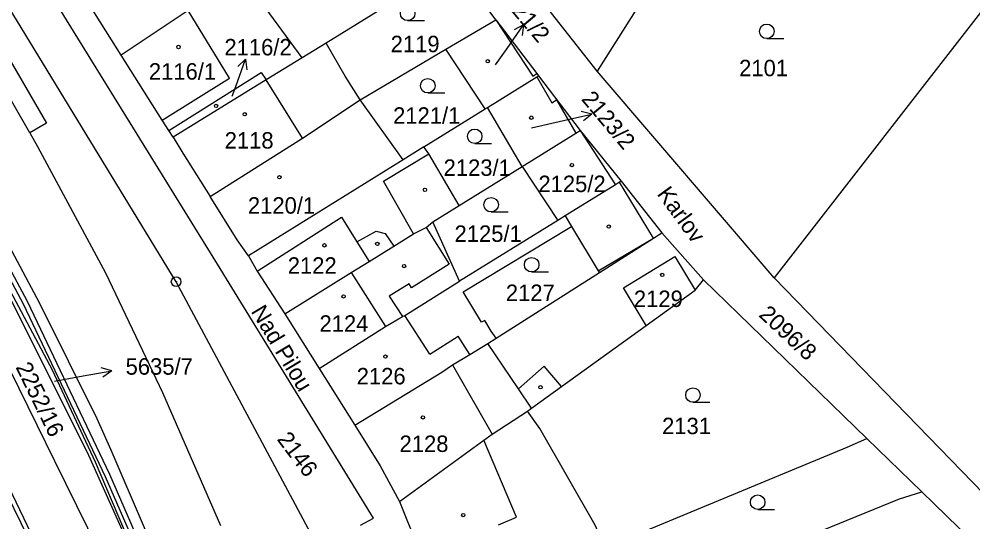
# Model space of a CAD drawing. Extents: x -644096 to -634268, y -1141430 to -1133463.
# Drawn here: x -638434.5 to -638335.9, y -1139093.8 to -1139041.8 of the extents above; entities that cross this region are included whole.
import ezdxf

# ---------------------------------------------------------------- set-up
doc = ezdxf.new("R2010")
doc.units = 0
for name, color, linetype in [('_CIVIL_CONSTRUCTION', 7, 'Continuous'), ('B_Hranice _3D', 7, 'Continuous'), ('M_Svah_Nasyp', 7, 'Continuous'), ('M_Svah_Zarez', 7, 'Continuous'), ('svrsek_osa_sjezdy', 7, 'Continuous'), ('svrsek_osa_terminal_VRT', 7, 'Continuous'), ('svrsek_osa_VRT', 7, 'Continuous'), ('svrsek_popisy_VRT', 7, 'Continuous'), ('terminal_VRT', 7, 'Continuous')]:
    doc.layers.add(name, color=color, linetype=linetype)

msp = doc.modelspace()

# ---------------------------------------------------------------- linework, layer by layer
at = {"layer": '_CIVIL_CONSTRUCTION'}
for radius in [0.5, 0.0303]:
    msp.add_circle((-638418.25, -1139068.93), radius, dxfattribs=at)
at = {"layer": 'B_Hranice _3D'}
for points in [[(-638387.6, -1139168.37), (-638396.87, -1139152.44), (-638401.38, -1139143.7), (-638415.42, -1139111.17), (-638425.12, -1139088.88), (-638433.63, -1139070.99), (-638438.77, -1139061.43), (-638440.3, -1139058.27), (-638441.02, -1139057.32), (-638441.42, -1139057.62), (-638440.72, -1139058.53), (-638439.21, -1139061.65), (-638434.07, -1139071.21), (-638425.58, -1139089.08), (-638415.88, -1139111.37), (-638412.65, -1139118.85), (-638401.84, -1139143.92), (-638397.31, -1139152.68), (-638388.02, -1139168.65)], [(-638436.29, -1139104.49), (-638432.63, -1139111.99), (-638428.64, -1139120.03), (-638425.24, -1139127.01), (-638419.08, -1139142.99), (-638417.45, -1139149.23), (-638411.64, -1139145.63), (-638411.65, -1139145.58), (-638412.49, -1139142.57), (-638415.3, -1139132.45), (-638422, -1139119.01), (-638432.45, -1139097.65), (-638434.29, -1139093.9), (-638438.59, -1139085.15)]]:
    msp.add_lwpolyline(points, dxfattribs=at)
at = {"layer": 'M_Svah_Nasyp'}
for p, q in [((-638412.73, -1139047.87), (-638417.02, -1139040.89)), ((-638385.2, -1139041.84), (-638381.37, -1139047.66)), ((-638381.37, -1139047.66), (-638380.97, -1139047.39)), ((-638419.71, -1139052.22), (-638412.73, -1139047.87)), ((-638405.19, -1139054.09), (-638408.94, -1139048.07)), ((-638376.46, -1139053.3), (-638372.82, -1139058.9)), ((-638396.81, -1139058.54), (-638392.11, -1139055.71)), ((-638393.7, -1139063.98), (-638396.81, -1139058.54)), ((-638368.91, -1139064.44), (-638372.41, -1139058.65)), ((-638409.86, -1139067.84), (-638401.14, -1139062.27)), ((-638401.14, -1139062.27), (-638399.56, -1139064.82)), ((-638378.03, -1139062.13), (-638377.37, -1139063.21)), ((-638392.4, -1139063.31), (-638390.02, -1139067.13)), ((-638399.56, -1139064.82), (-638397.58, -1139063.72)), ((-638397.58, -1139063.72), (-638396.64, -1139063.96)), ((-638396.64, -1139063.96), (-638395.74, -1139065.25)), ((-638374.61, -1139067.79), (-638368.91, -1139064.44)), ((-638399.56, -1139064.82), (-638398.31, -1139066.84)), ((-638390.02, -1139067.13), (-638393.91, -1139069.57)), ((-638400.15, -1139067.98), (-638396.61, -1139073.57)), ((-638394.16, -1139069.16), (-638396.23, -1139070.42)), ((-638393.91, -1139069.57), (-638394.16, -1139069.16)), ((-638396.23, -1139070.42), (-638394.85, -1139072.54)), ((-638392.02, -1139076.41), (-638394.62, -1139072.41)), ((-638392.02, -1139076.41), (-638389.09, -1139074.55)), ((-638387.87, -1139076.44), (-638389.09, -1139074.55)), ((-638389.67, -1139077.53), (-638385.57, -1139084.71)), ((-638381.5, -1139082), (-638382.86, -1139080)), ((-638383.05, -1139093.27), (-638386.42, -1139085.32)), ((-638384.92, -1139094.07), (-638383.05, -1139093.27))]:
    msp.add_line(p, q, dxfattribs=at)
for points in [[(-638380.95, -1139047.75), (-638379.39, -1139050.42), (-638378.91, -1139050.14), (-638376.91, -1139053.58)], [(-638369.67, -1139073.47), (-638371.98, -1139069.55), (-638366.68, -1139066.31), (-638364.57, -1139069.8)]]:
    msp.add_lwpolyline(points, dxfattribs=at)
at = {"layer": 'M_Svah_Zarez'}
for centre in [(-638418.007, -1139044.659), (-638386.037, -1139046.139), (-638414.117, -1139050.749), (-638411.157, -1139051.619), (-638381.527, -1139051.969), (-638377.327, -1139056.869), (-638407.577, -1139058.129), (-638392.527, -1139059.429), (-638373.527, -1139063.229), (-638402.917, -1139065.169), (-638397.447, -1139065.019), (-638394.687, -1139067.309), (-638367.987, -1139068.229), (-638400.937, -1139070.449), (-638396.617, -1139076.669), (-638380.577, -1139079.849), (-638392.737, -1139082.959), (-638388.567, -1139093.059)]:
    msp.add_circle(centre, 0.175, dxfattribs=at)
at = {"layer": 'svrsek_osa_sjezdy'}
for p, q in [((-638394.313, -1139041.93), (-638392.563, -1139041.93)), ((-638357.183, -1139043.79), (-638355.433, -1139043.79)), ((-638392.233, -1139049.41), (-638390.483, -1139049.41)), ((-638387.383, -1139054.64), (-638385.633, -1139054.64)), ((-638385.683, -1139061.72), (-638383.933, -1139061.72)), ((-638381.493, -1139067.92), (-638379.743, -1139067.92)), ((-638364.813, -1139081.4), (-638363.063, -1139081.4)), ((-638358.123, -1139092.48), (-638356.373, -1139092.48))]:
    msp.add_line(p, q, dxfattribs=at)
for centre in [(-638394.313, -1139041.18), (-638357.183, -1139043.04), (-638392.233, -1139048.66), (-638387.383, -1139053.89), (-638385.683, -1139060.97), (-638381.493, -1139067.17), (-638364.813, -1139080.65), (-638358.123, -1139091.73)]:
    msp.add_circle(centre, 0.75, dxfattribs=at)
at = {"layer": 'svrsek_osa_terminal_VRT'}
msp.add_arc((-642050.261, -1145189.597), 8802.25, 41.4131519, 75.3170489, dxfattribs=at)
at = {"layer": 'svrsek_popisy_VRT'}
for p, q in [((-638384.04, -1139044.82), (-638382.319, -1139042.362)), ((-638382.319, -1139042.362), (-638383.303, -1139042.895)), ((-638382.319, -1139042.362), (-638382.483, -1139043.469)), ((-638385.22, -1139046.51), (-638384.04, -1139044.82)), ((-638412.09, -1139048.74), (-638411.064, -1139045.92)), ((-638411.064, -1139045.92), (-638411.877, -1139046.69)), ((-638411.064, -1139045.92), (-638410.936, -1139047.032)), ((-638412.46, -1139049.73), (-638412.09, -1139048.74)), ((-638378.21, -1139052.27), (-638375.286, -1139051.595)), ((-638375.286, -1139051.595), (-638376.374, -1139051.332)), ((-638375.286, -1139051.595), (-638376.149, -1139052.308)), ((-638381.52, -1139053.03), (-638378.21, -1139052.27)), ((-638427.87, -1139078.67), (-638424.915, -1139078.149)), ((-638424.915, -1139078.149), (-638425.988, -1139077.83)), ((-638424.915, -1139078.149), (-638425.814, -1139078.816)), ((-638430.82, -1139079.2), (-638427.87, -1139078.67))]:
    msp.add_line(p, q, dxfattribs=at)
at = {"layer": 'terminal_VRT'}
for p, q in [((-638374.72, -1139047.17), (-638395.31, -1139020.98)), ((-638325.62, -1139028.91), (-638356.42, -1139068.52)), ((-638367.56, -1139035.83), (-638374.72, -1139047.17)), ((-638389.5, -1139036.08), (-638402.75, -1139044.25)), ((-638385.2, -1139041.84), (-638389.5, -1139036.08)), ((-638423.94, -1139045.5), (-638429.26, -1139037.03)), ((-638405.21, -1139045.77), (-638411.36, -1139037.41)), ((-638417.1, -1139040.95), (-638423.94, -1139045.5)), ((-638390.37, -1139044.9), (-638385.2, -1139041.84)), ((-638402.75, -1139044.25), (-638405.21, -1139045.77)), ((-638399.21, -1139050.13), (-638390.37, -1139044.9)), ((-638386.3, -1139051.07), (-638390.37, -1139044.9)), ((-638405.21, -1139045.77), (-638408.94, -1139048.07)), ((-638380.78, -1139047.64), (-638376.46, -1139053.3)), ((-638356.42, -1139068.52), (-638374.72, -1139047.17)), ((-638408.94, -1139048.07), (-638418.55, -1139054)), ((-638394.79, -1139056.34), (-638399.21, -1139050.13)), ((-638392.63, -1139055), (-638386.3, -1139051.07)), ((-638386.3, -1139051.07), (-638386.05, -1139050.91)), ((-638382.48, -1139057.03), (-638386.05, -1139050.91)), ((-638431.64, -1139052.55), (-638433.37, -1139053.55)), ((-638433.37, -1139053.55), (-638432.57, -1139054.95)), ((-638418.55, -1139054), (-638419.02, -1139053.29)), ((-638376.46, -1139053.3), (-638372.25, -1139058.55)), ((-638392.63, -1139055), (-638394.79, -1139056.34)), ((-638394.79, -1139056.34), (-638410.76, -1139066.25)), ((-638388.99, -1139061.06), (-638382.48, -1139057.03)), ((-638382.48, -1139057.03), (-638378.77, -1139062.59)), ((-638372.25, -1139058.55), (-638368.05, -1139063.89)), ((-638391.72, -1139062.75), (-638388.99, -1139061.06)), ((-638392.4, -1139063.31), (-638391.72, -1139062.75)), ((-638388.94, -1139068.89), (-638391.72, -1139062.75)), ((-638378.77, -1139062.59), (-638388.94, -1139068.89)), ((-638363.74, -1139068.74), (-638368.05, -1139063.89)), ((-638385.17, -1139074.78), (-638374.49, -1139067.99)), ((-638346.83, -1139085.15), (-638363.74, -1139068.74)), ((-638332.14, -1139093.58), (-638356.42, -1139068.52)), ((-638426.42, -1139083.11), (-638432.35, -1139071.18)), ((-638407, -1139072.26), (-638403.46, -1139077.9)), ((-638386.04, -1139075.33), (-638385.17, -1139074.78)), ((-638403.46, -1139077.9), (-638399.77, -1139083.75)), ((-638341.16, -1139090.66), (-638346.83, -1139085.15)), ((-638336.1, -1139095.57), (-638341.16, -1139090.66)), ((-638395.17, -1139091.65), (-638390.54, -1139103.17))]:
    msp.add_line(p, q, dxfattribs=at)
for points in [[(-638433.37, -1139053.55), (-638444.43, -1139034.28), (-638472.6, -1138990.36), (-638474.3, -1138986.83)], [(-638472.08, -1138986.61), (-638467.56, -1138994), (-638451.23, -1139020.17), (-638439.09, -1139039.7), (-638431.64, -1139052.55)], [(-638399.18, -1139094.09), (-638397.83, -1139093.39), (-638413.96, -1139067.1), (-638436, -1139031.45), (-638456.54, -1139003.88), (-638464.55, -1138994.27), (-638465.43, -1138994.75)], [(-638388.43, -1139150.31), (-638396.71, -1139130.34), (-638403.81, -1139095.93), (-638418.25, -1139068.93), (-638440.06, -1139033.17), (-638459, -1139005.22), (-638465.43, -1138994.75)], [(-638462.16, -1139042.13), (-638461.96, -1139042.61), (-638440.51, -1139085.34), (-638438.04, -1139085.09), (-638432.06, -1139097.45), (-638434.02, -1139098.45), (-638413.82, -1139139.81)], [(-638385.2, -1139041.84), (-638380.97, -1139047.39), (-638380.78, -1139047.64)], [(-638399.21, -1139050.13), (-638400.79, -1139047.69), (-638402.75, -1139044.25)], [(-638419.02, -1139053.29), (-638419.71, -1139052.22), (-638423.94, -1139045.5)], [(-638419.02, -1139053.29), (-638409.45, -1139047.28), (-638408.94, -1139048.07)], [(-638386.05, -1139050.91), (-638380.95, -1139047.75), (-638380.78, -1139047.64)], [(-638414.73, -1139060.12), (-638405.19, -1139054.09), (-638399.21, -1139050.13)], [(-638382.48, -1139057.03), (-638376.91, -1139053.58), (-638376.46, -1139053.3)], [(-638418.55, -1139054), (-638417.57, -1139055.64), (-638414.73, -1139060.12)], [(-638432.35, -1139071.18), (-638437, -1139062.51), (-638439.89, -1139057.41), (-638441.43, -1139054.86)], [(-638432.57, -1139054.95), (-638425.54, -1139068.02), (-638419.67, -1139080.4), (-638413.65, -1139094.13)], [(-638388.99, -1139061.06), (-638392.11, -1139055.71), (-638392.63, -1139055)], [(-638442.07, -1139058.06), (-638439, -1139063.55), (-638427.46, -1139086.56), (-638422.48, -1139097.62), (-638412.47, -1139121.88)], [(-638441.53, -1139057.79), (-638440.98, -1139059.76), (-638435.98, -1139068.77), (-638431.08, -1139078.05), (-638426.64, -1139087.55), (-638421.92, -1139098.59), (-638417.22, -1139109.64), (-638413.29, -1139118.82), (-638408.47, -1139129.8), (-638403.64, -1139140.79)], [(-638410.92, -1139145.18), (-638410.91, -1139145.14), (-638414.67, -1139130.91), (-638412.53, -1139124.59), (-638430.79, -1139087.5), (-638444.64, -1139059.32)], [(-638372.25, -1139058.55), (-638372.41, -1139058.65), (-638372.82, -1139058.9), (-638378.03, -1139062.13), (-638378.77, -1139062.59)], [(-638410.76, -1139066.25), (-638411.95, -1139064.6), (-638414.73, -1139060.12)], [(-638407, -1139072.26), (-638400.15, -1139067.98), (-638398.31, -1139066.84), (-638395.74, -1139065.25), (-638393.7, -1139063.98), (-638392.4, -1139063.31)], [(-638385.17, -1139074.78), (-638385.68, -1139074.04), (-638386.32, -1139072.95), (-638386.67, -1139073.12), (-638388.57, -1139069.96), (-638377.37, -1139063.21), (-638374.61, -1139067.79), (-638374.49, -1139067.99)], [(-638374.49, -1139067.99), (-638368.91, -1139064.44), (-638368.05, -1139063.89)], [(-638410.76, -1139066.25), (-638409.86, -1139067.84), (-638407, -1139072.26)], [(-638403.46, -1139077.9), (-638396.61, -1139073.57), (-638394.85, -1139072.54), (-638394.62, -1139072.41), (-638388.94, -1139068.89)], [(-638378.42, -1139079.78), (-638369.67, -1139073.47), (-638364.57, -1139069.8), (-638363.74, -1139068.74)], [(-638399.77, -1139083.75), (-638390.77, -1139078.28), (-638389.67, -1139077.53), (-638387.87, -1139076.44), (-638386.04, -1139075.33)], [(-638378.42, -1139079.78), (-638380.19, -1139077.68), (-638382.86, -1139080), (-638386.04, -1139075.33)], [(-638381.92, -1139082.3), (-638381.5, -1139082), (-638379.89, -1139080.84), (-638378.42, -1139079.78)], [(-638411.51, -1139117.75), (-638424.97, -1139086.34), (-638426.42, -1139083.11)], [(-638395.17, -1139091.65), (-638386.42, -1139085.32), (-638385.57, -1139084.71), (-638381.92, -1139082.3)], [(-638373.89, -1139096.41), (-638374.92, -1139094.09), (-638380.65, -1139084.1), (-638381.92, -1139082.3)], [(-638399.77, -1139083.75), (-638397.17, -1139087.96), (-638395.17, -1139091.65)], [(-638373.89, -1139096.41), (-638348.86, -1139086.03), (-638346.83, -1139085.15)], [(-638369.24, -1139101.88), (-638343.46, -1139091.38), (-638341.16, -1139090.66)]]:
    msp.add_lwpolyline(points, dxfattribs=at)

# ---------------------------------------------------------------- texts
at = {"layer": 'svrsek_osa_VRT'}
for s, rotation, p in [('2121/2', 310, (-638385.253, -1139039.027)), ('2123/2', 310, (-638376.423, -1139050.087)), ('2096/8', 317, (-638358.095, -1139072.456)), ('2252/16', 296, (-638434.881, -1139077.756)), ('2146', 307, (-638407.886, -1139085.242))]:
    msp.add_text(s, height=1.7, rotation=rotation, dxfattribs=at).set_placement(p)
for s, p in [('2116/2', (-638413.26, -1139045.525)), ('2119', (-638396.07, -1139045.195)), ('2116/1', (-638421.07, -1139048.035)), ('2101', (-638360.041, -1139047.685)), ('2121/1', (-638395.82, -1139052.595)), ('2118', (-638413.23, -1139055.165)), ('2123/1', (-638390.596, -1139057.985)), ('2125/2', (-638380.796, -1139059.662)), ('2120/1', (-638410.83, -1139061.895)), ('2125/1', (-638389.466, -1139064.812)), ('2122', (-638406.711, -1139068.105)), ('2127', (-638384.161, -1139070.925)), ('2129', (-638370.921, -1139071.545)), ('2124', (-638403.43, -1139074.105)), ('5635/7', (-638423.476, -1139078.545)), ('2126', (-638399.581, -1139079.545)), ('2131', (-638368.011, -1139084.695)), ('2128', (-638395.15, -1139086.535))]:
    msp.add_text(s, height=1.7, dxfattribs=at).set_placement(p)
at = {"layer": 'svrsek_popisy_VRT'}
for s, rotation, p in [('Karlov', 306, (-638368.595, -1139059.865)), ('Nad Pilou', 301, (-638410.564, -1139071.997))]:
    msp.add_text(s, height=1.7, rotation=rotation, dxfattribs=at).set_placement(p)

doc.saveas('drawing.dxf')
